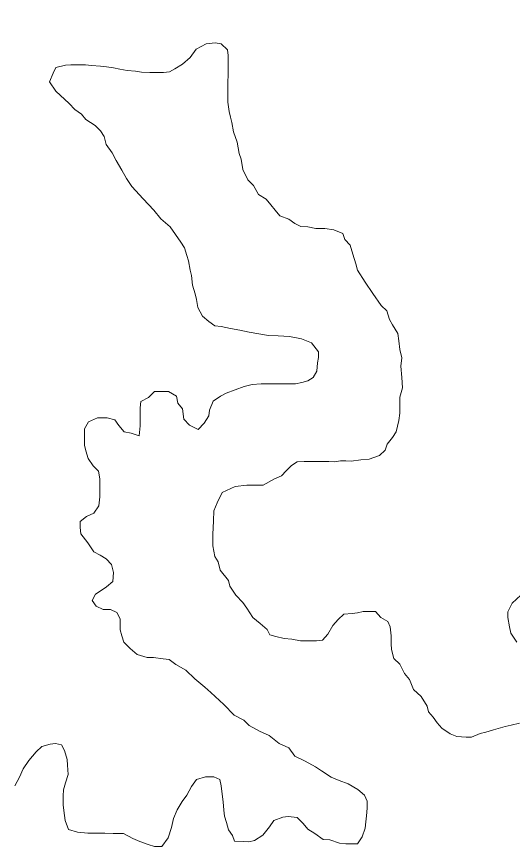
# Model space of a CAD drawing. Extents: x -1643653 to 4543381, y 1624270 to 13878484.
# Drawn here: x 803484.7 to 803665.4, y 9015750.1 to 9016053 of the extents above; entities that cross this region are included whole.
import ezdxf

# ---------------------------------------------------------------- set-up
doc = ezdxf.new("R2010")
doc.units = 0
doc.header["$LTSCALE"] = 160
doc.layers.add('60', color=7, linetype='Continuous', lineweight=13)

msp = doc.modelspace()

# ---------------------------------------------------------------- linework, layer by layer
at = {"layer": '60'}
for points in [[(803559.2, 9016043.1), (803557.1, 9016043.5), (803553.8, 9016043.1), (803550.2, 9016041.1), (803548, 9016038.1), (803545.2, 9016035.7), (803542.4, 9016034), (803540.4, 9016032.9), (803538.2, 9016032.6), (803535.2, 9016032.6), (803533.2, 9016032.6), (803530.2, 9016032.8), (803528, 9016033.1), (803525, 9016033.4), (803522.3, 9016033.9), (803520, 9016034.4), (803517.5, 9016034.7), (803515.3, 9016035), (803512, 9016035.2), (803509.8, 9016035.5), (803507.8, 9016035.5), (803504.5, 9016035.5), (803502.5, 9016035.3), (803499, 9016034.5), (803498, 9016032.4), (803498, 9016032.4)], [(803559.2, 9016043.1), (803557.1, 9016043.5), (803553.8, 9016043.1), (803550.2, 9016041.1), (803548, 9016038.1), (803545.2, 9016035.7), (803542.4, 9016034), (803540.4, 9016032.9), (803538.2, 9016032.6), (803535.2, 9016032.6), (803533.2, 9016032.6), (803530.2, 9016032.8), (803528, 9016033.1), (803525, 9016033.4), (803522.3, 9016033.9), (803520, 9016034.4), (803517.5, 9016034.7), (803515.3, 9016035), (803512, 9016035.2), (803509.8, 9016035.5), (803507.8, 9016035.5), (803504.5, 9016035.5), (803502.5, 9016035.3), (803499, 9016034.5), (803498, 9016032.4), (803498, 9016032.4)], [(803561.7, 9016021.9), (803561.7, 9016023.9), (803561.7, 9016026.9), (803561.7, 9016029.4), (803561.8, 9016031.6), (803561.8, 9016033.9), (803561.8, 9016036.2), (803561.8, 9016038.9), (803561.6, 9016040.9), (803559.2, 9016043.1)], [(803561.7, 9016021.9), (803561.7, 9016023.9), (803561.7, 9016026.9), (803561.7, 9016029.4), (803561.8, 9016031.6), (803561.8, 9016033.9), (803561.8, 9016036.2), (803561.8, 9016038.9), (803561.6, 9016040.9), (803559.2, 9016043.1)], [(803498, 9016032.4), (803496.7, 9016029.3), (803499, 9016025.8), (803503.9, 9016021.3), (803505.9, 9016019.2), (803508.4, 9016017.5), (803509.9, 9016015.5), (803513.3, 9016013.4), (803515.3, 9016011.4), (803516.6, 9016009.4), (803517.3, 9016006.4), (803519.5, 9016003.4), (803521, 9016000.6), (803523, 9015997.1), (803524.7, 9015994.1), (803526.7, 9015991.1), (803530.8, 9015986.6), (803534.7, 9015982.5), (803537.3, 9015979.4), (803540.7, 9015976.4), (803544.5, 9015970.8), (803545.9, 9015968.8), (803546.7, 9015966), (803547.4, 9015964), (803547.9, 9015960.7), (803548.4, 9015958.7), (803548.8, 9015955.2), (803549.8, 9015952), (803550.3, 9015950), (803550.8, 9015947), (803552.5, 9015943.9), (803554.7, 9015941.9), (803557, 9015940.4), (803559.2, 9015940.1), (803562.7, 9015939.4), (803566, 9015938.8), (803569.5, 9015938.1), (803573, 9015937.5), (803576.5, 9015936.8), (803580, 9015936.7), (803584.2, 9015936.5), (803588.5, 9015935.7), (803592.2, 9015934.2), (803594.7, 9015930.9), (803594.7, 9015928.9), (803594.4, 9015926.9), (803594.1, 9015923.9), (803592.8, 9015921.6), (803590.8, 9015920.4), (803588.6, 9015919.7), (803586.3, 9015919.2), (803583.8, 9015919.2), (803580.3, 9015919.2), (803576.8, 9015919.2), (803573.8, 9015919.3), (803570.6, 9015919), (803567.6, 9015918.3), (803564.3, 9015917.1), (803561.1, 9015915.8), (803559, 9015914.8), (803556.3, 9015912.9), (803555, 9015909.6), (803554.7, 9015907.6), (803553, 9015904.9), (803550.9, 9015902.6), (803547.7, 9015904.2), (803545.7, 9015906.4), (803545.2, 9015910.2), (803543.5, 9015912.2), (803543, 9015914.7), (803540, 9015916.5), (803538, 9015916.5), (803535, 9015916.5), (803532.8, 9015914.3), (803530, 9015912.8), (803529.7, 9015910.5), (803529.7, 9015907.3), (803529.7, 9015904), (803529.4, 9015900.3), (803526.4, 9015901.3), (803523.9, 9015901.8), (803521.9, 9015904.1), (803520.5, 9015906.1), (803517.7, 9015906.9), (803514.2, 9015906.9), (803510.9, 9015905.4), (803509.4, 9015902.9), (803509.4, 9015899.2), (803509.4, 9015896.9), (803509.9, 9015894.9), (803510.8, 9015892.1), (803512.6, 9015889.4), (803514.6, 9015887.4), (803515, 9015884.6), (803515, 9015881.3), (803515, 9015878.1), (803514.7, 9015874.8), (803512.9, 9015872.1), (803510.2, 9015870.9), (803507.9, 9015869.1), (803507.9, 9015866.9)], [(803498, 9016032.4), (803496.7, 9016029.3), (803499, 9016025.8), (803503.9, 9016021.3), (803505.9, 9016019.2), (803508.4, 9016017.5), (803509.9, 9016015.5), (803513.3, 9016013.4), (803515.3, 9016011.4), (803516.6, 9016009.4), (803517.3, 9016006.4), (803519.5, 9016003.4), (803521, 9016000.6), (803523, 9015997.1), (803524.7, 9015994.1), (803526.7, 9015991.1), (803530.8, 9015986.6), (803534.7, 9015982.5), (803537.3, 9015979.4), (803540.7, 9015976.4), (803544.5, 9015970.8), (803545.9, 9015968.8), (803546.7, 9015966), (803547.4, 9015964), (803547.9, 9015960.7), (803548.4, 9015958.7), (803548.8, 9015955.2), (803549.8, 9015952), (803550.3, 9015950), (803550.8, 9015947), (803552.5, 9015943.9), (803554.7, 9015941.9), (803557, 9015940.4), (803559.2, 9015940.1), (803562.7, 9015939.4), (803566, 9015938.8), (803569.5, 9015938.1), (803573, 9015937.5), (803576.5, 9015936.8), (803580, 9015936.7), (803584.2, 9015936.5), (803588.5, 9015935.7), (803592.2, 9015934.2), (803594.7, 9015930.9), (803594.7, 9015928.9), (803594.4, 9015926.9), (803594.1, 9015923.9), (803592.8, 9015921.6), (803590.8, 9015920.4), (803588.6, 9015919.7), (803586.3, 9015919.2), (803583.8, 9015919.2), (803580.3, 9015919.2), (803576.8, 9015919.2), (803573.8, 9015919.3), (803570.6, 9015919), (803567.6, 9015918.3), (803564.3, 9015917.1), (803561.1, 9015915.8), (803559, 9015914.8), (803556.3, 9015912.9), (803555, 9015909.6), (803554.7, 9015907.6), (803553, 9015904.9), (803550.9, 9015902.6), (803547.7, 9015904.2), (803545.7, 9015906.4), (803545.2, 9015910.2), (803543.5, 9015912.2), (803543, 9015914.7), (803540, 9015916.5), (803538, 9015916.5), (803535, 9015916.5), (803532.8, 9015914.3), (803530, 9015912.8), (803529.7, 9015910.5), (803529.7, 9015907.3), (803529.7, 9015904), (803529.4, 9015900.3), (803526.4, 9015901.3), (803523.9, 9015901.8), (803521.9, 9015904.1), (803520.5, 9015906.1), (803517.7, 9015906.9), (803514.2, 9015906.9), (803510.9, 9015905.4), (803509.4, 9015902.9), (803509.4, 9015899.2), (803509.4, 9015896.9), (803509.9, 9015894.9), (803510.8, 9015892.1), (803512.6, 9015889.4), (803514.6, 9015887.4), (803515, 9015884.6), (803515, 9015881.3), (803515, 9015878.1), (803514.7, 9015874.8), (803512.9, 9015872.1), (803510.2, 9015870.9), (803507.9, 9015869.1), (803507.9, 9015866.9)], [(803587, 9015890.8), (803589.5, 9015891), (803593, 9015891), (803595, 9015891), (803598.5, 9015891), (803600.7, 9015890.9), (803602.7, 9015891.2), (803604.7, 9015891.2), (803606.7, 9015891.1), (803610.2, 9015891.6), (803613.2, 9015891.8), (803617, 9015893.1), (803619, 9015895.1), (803619.8, 9015897.3), (803621.7, 9015899.7), (803623, 9015901.8), (803624, 9015905.9), (803624.4, 9015908.6), (803624.4, 9015911), (803624.4, 9015914.4), (803625.4, 9015917.8), (803625.1, 9015921.6), (803624.7, 9015925.7), (803625.1, 9015928.7), (803624.4, 9015931.8), (803624, 9015934.9), (803623.7, 9015937.6), (803621.7, 9015940.7), (803620.6, 9015942.7), (803619.6, 9015945.8), (803617.6, 9015947.8), (803614.5, 9015952.2), (803614.5, 9015952.2), (803614.5, 9015952.2), (803614.5, 9015952.2), (803611.8, 9015956.3), (803609, 9015960.7), (803608.3, 9015963), (803607.3, 9015966.5), (803606.3, 9015969.8), (803604.3, 9015971.8), (803603.6, 9015974), (803600.3, 9015975.3), (803597.1, 9015975.8), (803593.8, 9015975.8), (803590.8, 9015976.4), (803588.3, 9015976.6), (803586.1, 9015977.7), (803583.9, 9015979.2), (803580.6, 9015980.4), (803578.9, 9015982.5), (803577.4, 9015984.5), (803575.7, 9015986.5), (803572.9, 9015988.2), (803571, 9015991.5), (803569, 9015993.5), (803567.2, 9015997.3), (803566.5, 9016001.1), (803565.8, 9016003.1), (803565.1, 9016007.3), (803563.8, 9016011.1), (803563.1, 9016014.4), (803562.6, 9016016.4), (803562.2, 9016018.4), (803561.7, 9016021.9)], [(803587, 9015890.8), (803589.5, 9015891), (803593, 9015891), (803595, 9015891), (803598.5, 9015891), (803600.7, 9015890.9), (803602.7, 9015891.2), (803604.7, 9015891.2), (803606.7, 9015891.1), (803610.2, 9015891.6), (803613.2, 9015891.8), (803617, 9015893.1), (803619, 9015895.1), (803619.8, 9015897.3), (803621.7, 9015899.7), (803623, 9015901.8), (803624, 9015905.9), (803624.4, 9015908.6), (803624.4, 9015911), (803624.4, 9015914.4), (803625.4, 9015917.8), (803625.1, 9015921.6), (803624.7, 9015925.7), (803625.1, 9015928.7), (803624.4, 9015931.8), (803624, 9015934.9), (803623.7, 9015937.6), (803621.7, 9015940.7), (803620.6, 9015942.7), (803619.6, 9015945.8), (803617.6, 9015947.8), (803614.5, 9015952.2), (803614.5, 9015952.2), (803614.5, 9015952.2), (803614.5, 9015952.2), (803611.8, 9015956.3), (803609, 9015960.7), (803608.3, 9015963), (803607.3, 9015966.5), (803606.3, 9015969.8), (803604.3, 9015971.8), (803603.6, 9015974), (803600.3, 9015975.3), (803597.1, 9015975.8), (803593.8, 9015975.8), (803590.8, 9015976.4), (803588.3, 9015976.6), (803586.1, 9015977.7), (803583.9, 9015979.2), (803580.6, 9015980.4), (803578.9, 9015982.5), (803577.4, 9015984.5), (803575.7, 9015986.5), (803572.9, 9015988.2), (803571, 9015991.5), (803569, 9015993.5), (803567.2, 9015997.3), (803566.5, 9016001.1), (803565.8, 9016003.1), (803565.1, 9016007.3), (803563.8, 9016011.1), (803563.1, 9016014.4), (803562.6, 9016016.4), (803562.2, 9016018.4), (803561.7, 9016021.9)], [(803596.2, 9015825.9), (803594, 9015825.6), (803590.7, 9015825.7), (803588.2, 9015825.7), (803585, 9015826.2), (803582.2, 9015826.5), (803579.2, 9015827.2), (803577, 9015827.8), (803576, 9015829.8), (803573.5, 9015832), (803570.8, 9015834.1), (803568.6, 9015837.6), (803567.1, 9015839.6), (803564.6, 9015842.3), (803562.4, 9015845.6), (803561.9, 9015847.6), (803558.9, 9015851.4), (803558.2, 9015854.4), (803556.9, 9015856.4), (803556.2, 9015860.2), (803556.2, 9015862.2), (803556.2, 9015864.4), (803556.5, 9015869.4), (803556.6, 9015873), (803557.8, 9015875.9), (803559.6, 9015879.7), (803564.3, 9015881.8), (803564.3, 9015881.8), (803568.6, 9015882.4), (803571.4, 9015882.4), (803571.4, 9015882.4), (803574.6, 9015882.3), (803578.7, 9015884.6), (803581.2, 9015885.8), (803582.9, 9015887.6), (803584.9, 9015889.5), (803587, 9015890.8)], [(803596.2, 9015825.9), (803594, 9015825.6), (803590.7, 9015825.7), (803588.2, 9015825.7), (803585, 9015826.2), (803582.2, 9015826.5), (803579.2, 9015827.2), (803577, 9015827.8), (803576, 9015829.8), (803573.5, 9015832), (803570.8, 9015834.1), (803568.6, 9015837.6), (803567.1, 9015839.6), (803564.6, 9015842.3), (803562.4, 9015845.6), (803561.9, 9015847.6), (803558.9, 9015851.4), (803558.2, 9015854.4), (803556.9, 9015856.4), (803556.2, 9015860.2), (803556.2, 9015862.2), (803556.2, 9015864.4), (803556.5, 9015869.4), (803556.6, 9015873), (803557.8, 9015875.9), (803559.6, 9015879.7), (803564.3, 9015881.8), (803564.3, 9015881.8), (803568.6, 9015882.4), (803571.4, 9015882.4), (803571.4, 9015882.4), (803574.6, 9015882.3), (803578.7, 9015884.6), (803581.2, 9015885.8), (803582.9, 9015887.6), (803584.9, 9015889.5), (803587, 9015890.8)], [(803507.9, 9015866.9), (803508.1, 9015864.6), (803510.6, 9015861.3), (803512.8, 9015858.1), (803515.1, 9015856.8), (803517.3, 9015855.5), (803519.3, 9015853.5), (803520, 9015850.5), (803519.8, 9015847.3), (803517.5, 9015845.3), (803515.5, 9015844), (803513.5, 9015842.6), (803512.2, 9015840.3), (803513.7, 9015838.3), (803516.2, 9015837), (803518.9, 9015837), (803521.2, 9015836), (803522.4, 9015833.7), (803522.4, 9015831.7), (803522.4, 9015829.7), (803523.1, 9015827.5), (803523.8, 9015825.2), (803526.1, 9015822.9), (803528.6, 9015820.7), (803532.3, 9015819.6), (803534.6, 9015819.6), (803538.1, 9015819.1), (803540.3, 9015818.8), (803542.7, 9015817), (803546.4, 9015815), (803549.6, 9015811.8), (803553.3, 9015808.8), (803555.5, 9015806.8), (803560.2, 9015802.4), (803564, 9015798.6), (803567.5, 9015796.8), (803569.5, 9015794.8), (803573.2, 9015792.7), (803576.7, 9015791.2), (803580.4, 9015788.2), (803583.9, 9015786.7), (803586.1, 9015783.6), (803589.9, 9015781.8), (803593.6, 9015779.8), (803595.8, 9015778.3), (803599.3, 9015776), (803602.3, 9015774.8), (803605.6, 9015773.5), (803609.1, 9015771.5), (803611.5, 9015769.4), (803612.5, 9015767.2), (803612.5, 9015764.7), (803612.2, 9015761.9), (803612, 9015759.7), (803611.7, 9015757.4), (803610.7, 9015754.2), (803608.9, 9015751.7), (803606.7, 9015751.7), (803604.7, 9015751.7), (803602.4, 9015752), (803598.9, 9015753.2), (803596.4, 9015753.3), (803593.4, 9015755.5), (803590.9, 9015757.1), (803589.2, 9015759.1), (803587, 9015761.3), (803583.7, 9015761.6), (803581.7, 9015761.4), (803578.5, 9015760.2), (803576.9, 9015757.9), (803574.4, 9015754.9), (803571.4, 9015752.9), (803569.4, 9015752.4), (803567.4, 9015752.5), (803564.1, 9015752.7), (803563.4, 9015754.7), (803561.9, 9015756.8), (803561.2, 9015759.5), (803560.5, 9015761.8), (803560.2, 9015764), (803560, 9015767), (803559.5, 9015770.8), (803559.3, 9015772.8), (803558.8, 9015775.1), (803556.6, 9015776.1), (803553.6, 9015776.1), (803550.3, 9015775.1), (803548.5, 9015772.6), (803546.8, 9015769.4), (803545, 9015767.1), (803543.2, 9015764.1), (803541.9, 9015760.9), (803541.2, 9015757.6), (803539.9, 9015753.9), (803537.6, 9015750.7), (803534.9, 9015750.7), (803532.6, 9015751.4), (803529.6, 9015752.5), (803527.1, 9015753.7), (803523.6, 9015755.5), (803519.9, 9015755.5)], [(803507.9, 9015866.9), (803508.1, 9015864.6), (803510.6, 9015861.3), (803512.8, 9015858.1), (803515.1, 9015856.8), (803517.3, 9015855.5), (803519.3, 9015853.5), (803520, 9015850.5), (803519.8, 9015847.3), (803517.5, 9015845.3), (803515.5, 9015844), (803513.5, 9015842.6), (803512.2, 9015840.3), (803513.7, 9015838.3), (803516.2, 9015837), (803518.9, 9015837), (803521.2, 9015836), (803522.4, 9015833.7), (803522.4, 9015831.7), (803522.4, 9015829.7), (803523.1, 9015827.5), (803523.8, 9015825.2), (803526.1, 9015822.9), (803528.6, 9015820.7), (803532.3, 9015819.6), (803534.6, 9015819.6), (803538.1, 9015819.1), (803540.3, 9015818.8), (803542.7, 9015817), (803546.4, 9015815), (803549.6, 9015811.8), (803553.3, 9015808.8), (803555.5, 9015806.8), (803560.2, 9015802.4), (803564, 9015798.6), (803567.5, 9015796.8), (803569.5, 9015794.8), (803573.2, 9015792.7), (803576.7, 9015791.2), (803580.4, 9015788.2), (803583.9, 9015786.7), (803586.1, 9015783.6), (803589.9, 9015781.8), (803593.6, 9015779.8), (803595.8, 9015778.3), (803599.3, 9015776), (803602.3, 9015774.8), (803605.6, 9015773.5), (803609.1, 9015771.5), (803611.5, 9015769.4), (803612.5, 9015767.2), (803612.5, 9015764.7), (803612.2, 9015761.9), (803612, 9015759.7), (803611.7, 9015757.4), (803610.7, 9015754.2), (803608.9, 9015751.7), (803606.7, 9015751.7), (803604.7, 9015751.7), (803602.4, 9015752), (803598.9, 9015753.2), (803596.4, 9015753.3), (803593.4, 9015755.5), (803590.9, 9015757.1), (803589.2, 9015759.1), (803587, 9015761.3), (803583.7, 9015761.6), (803581.7, 9015761.4), (803578.5, 9015760.2), (803576.9, 9015757.9), (803574.4, 9015754.9), (803571.4, 9015752.9), (803569.4, 9015752.4), (803567.4, 9015752.5), (803564.1, 9015752.7), (803563.4, 9015754.7), (803561.9, 9015756.8), (803561.2, 9015759.5), (803560.5, 9015761.8), (803560.2, 9015764), (803560, 9015767), (803559.5, 9015770.8), (803559.3, 9015772.8), (803558.8, 9015775.1), (803556.6, 9015776.1), (803553.6, 9015776.1), (803550.3, 9015775.1), (803548.5, 9015772.6), (803546.8, 9015769.4), (803545, 9015767.1), (803543.2, 9015764.1), (803541.9, 9015760.9), (803541.2, 9015757.6), (803539.9, 9015753.9), (803537.6, 9015750.7), (803534.9, 9015750.7), (803532.6, 9015751.4), (803529.6, 9015752.5), (803527.1, 9015753.7), (803523.6, 9015755.5), (803519.9, 9015755.5)], [(803670.1, 9015843.7), (803665.3, 9015839.4), (803663.8, 9015836.2), (803663.8, 9015834.2), (803664.3, 9015830.7), (803664.8, 9015828.4), (803667, 9015825.2)], [(803670.1, 9015843.7), (803665.3, 9015839.4), (803663.8, 9015836.2), (803663.8, 9015834.2), (803664.3, 9015830.7), (803664.8, 9015828.4), (803667, 9015825.2)], [(803668, 9015795.6), (803665, 9015794.9), (803662.8, 9015794.4), (803658.5, 9015793.2), (803655.7, 9015792.4), (803653.7, 9015791.9), (803650.5, 9015790.5), (803648.5, 9015790.5), (803645.2, 9015790.8), (803642.7, 9015791.8), (803639.7, 9015793.8), (803638, 9015795.8), (803636.5, 9015797.8), (803634.8, 9015799.8), (803634.3, 9015801.8), (803632.1, 9015805.4), (803629.3, 9015807.9), (803627.9, 9015811.6), (803626.1, 9015813.7), (803624.4, 9015817.2), (803622.2, 9015819.2), (803621.4, 9015822.5), (803621.2, 9015824.5), (803621.2, 9015827.5), (803620.8, 9015830.7), (803620, 9015832.7), (803617.5, 9015834.2), (803615.5, 9015836.3), (803613, 9015836.3), (803611, 9015836.3), (803609, 9015835.8), (803607, 9015835.6), (803604, 9015835.3), (803601.9, 9015833.4), (803599.9, 9015831.2), (803598.1, 9015828.1), (803596.2, 9015825.9)], [(803668, 9015795.6), (803665, 9015794.9), (803662.8, 9015794.4), (803658.5, 9015793.2), (803655.7, 9015792.4), (803653.7, 9015791.9), (803650.5, 9015790.5), (803648.5, 9015790.5), (803645.2, 9015790.8), (803642.7, 9015791.8), (803639.7, 9015793.8), (803638, 9015795.8), (803636.5, 9015797.8), (803634.8, 9015799.8), (803634.3, 9015801.8), (803632.1, 9015805.4), (803629.3, 9015807.9), (803627.9, 9015811.6), (803626.1, 9015813.7), (803624.4, 9015817.2), (803622.2, 9015819.2), (803621.4, 9015822.5), (803621.2, 9015824.5), (803621.2, 9015827.5), (803620.8, 9015830.7), (803620, 9015832.7), (803617.5, 9015834.2), (803615.5, 9015836.3), (803613, 9015836.3), (803611, 9015836.3), (803609, 9015835.8), (803607, 9015835.6), (803604, 9015835.3), (803601.9, 9015833.4), (803599.9, 9015831.2), (803598.1, 9015828.1), (803596.2, 9015825.9)], [(803519.9, 9015755.5), (803516.9, 9015755.6), (803513.6, 9015755.6), (803510.6, 9015755.6), (803506.9, 9015755.9), (803503.6, 9015756.9), (803502.4, 9015760.2), (803501.9, 9015763.9), (803501.7, 9015765.9), (803501.7, 9015769.2), (803501.8, 9015771.4), (803502.5, 9015773.9), (803503.5, 9015776.9), (803503.3, 9015780.4), (803503.1, 9015782.4), (803502.1, 9015785.7), (803501.1, 9015787.7), (803498.9, 9015788.2), (803496.9, 9015788), (803493.9, 9015787.2), (803491.8, 9015785.2), (803489.1, 9015782), (803487.1, 9015779), (803485.8, 9015776), (803484, 9015772.8)], [(803519.9, 9015755.5), (803516.9, 9015755.6), (803513.6, 9015755.6), (803510.6, 9015755.6), (803506.9, 9015755.9), (803503.6, 9015756.9), (803502.4, 9015760.2), (803501.9, 9015763.9), (803501.7, 9015765.9), (803501.7, 9015769.2), (803501.8, 9015771.4), (803502.5, 9015773.9), (803503.5, 9015776.9), (803503.3, 9015780.4), (803503.1, 9015782.4), (803502.1, 9015785.7), (803501.1, 9015787.7), (803498.9, 9015788.2), (803496.9, 9015788), (803493.9, 9015787.2), (803491.8, 9015785.2), (803489.1, 9015782), (803487.1, 9015779), (803485.8, 9015776), (803484, 9015772.8)]]:
    msp.add_lwpolyline(points, dxfattribs=at)
at = {"layer": '60', "lineweight": 25}
msp.add_spline([(814781, 9009175.5), (814787.2, 9009173.4), (814796.9, 9009173.4), (814799.4, 9009172.4), (814805.1, 9009174.5), (814805.6, 9009176.5), (814811.7, 9009179.5), (814811.7, 9009179.5), (814801.5, 9009181), (814790.7, 9009181.5), (814784.1, 9009183.1), (814777.4, 9009185.1), (814778.4, 9009175.5)], degree=3, dxfattribs=at)

doc.saveas('drawing.dxf')
